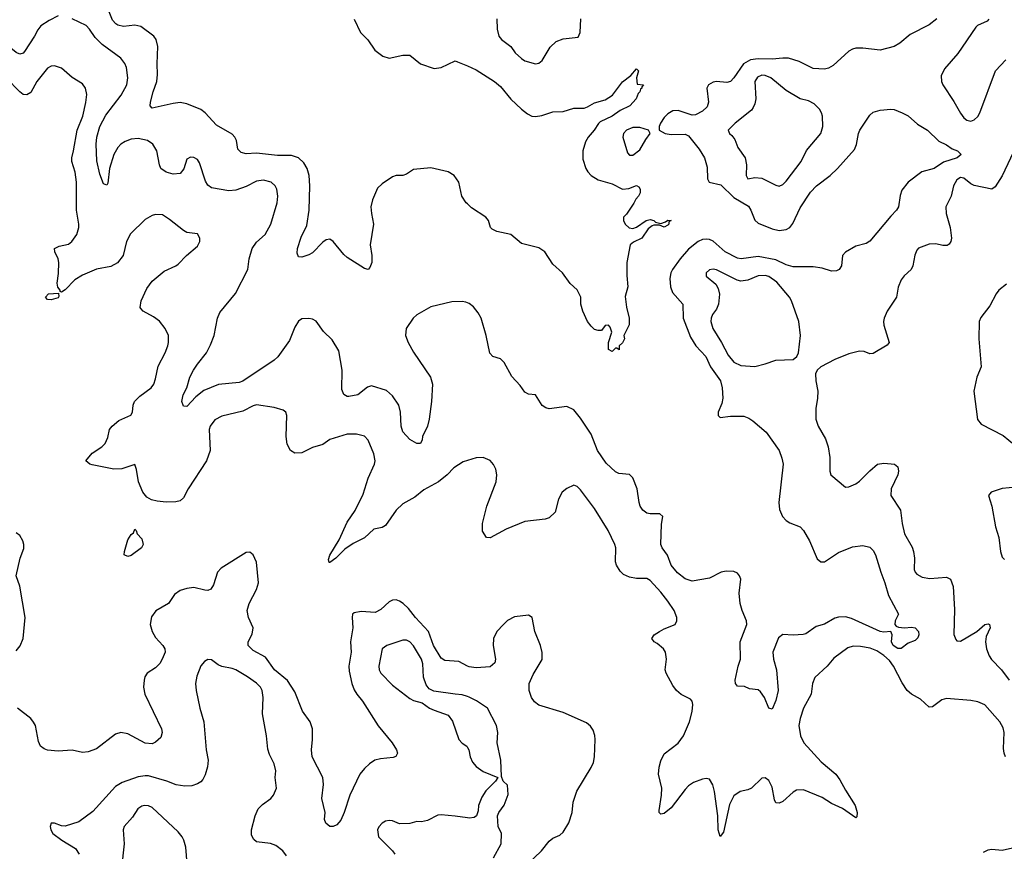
# Model space of a CAD drawing. Header units: inches. Extents: x 2001573 to 2220545, y 644482 to 846830.
# Tile 680 of 755: x 2147430 to 2153082, y 791627 to 796404. Entities that reach past the tile are written whole.
import ezdxf

# ---------------------------------------------------------------- set-up
doc = ezdxf.new("R2010")
doc.units = ezdxf.units.IN
doc.header["$MEASUREMENT"] = 0
doc.layers.add('C1749', color=7, linetype='Continuous')
doc.layers.add('C1759', color=7, linetype='Continuous')

msp = doc.modelspace()

# ---------------------------------------------------------------- linework, layer by layer
at = {"layer": 'C1749', "color": 5}
for points, elevation in [([(2150000, 795346.4), (2149992.9, 795352.9), (2149967.4, 795390), (2149950, 795471.6), (2149923.1, 795510), (2149890, 795530.5), (2149790, 795552.4), (2149690, 795543.5), (2149650, 795517), (2149630, 795509.4), (2149590, 795509.4), (2149570, 795500.9), (2149510, 795460.9), (2149484.2, 795435.8), (2149455.3, 795370), (2149445.7, 795330), (2149448.5, 795291.5), (2149461.1, 795230), (2149442, 795110), (2149450.4, 795049.6), (2149450.5, 795009.5), (2149439.8, 794980.2), (2149430, 794968.7), (2149410, 794975.3), (2149310, 795038), (2149290, 795056), (2149230, 795129.3), (2149210, 795143.7), (2149190, 795139.5), (2149170, 795125.6), (2149110, 795064.5), (2149090, 795052.7), (2149050, 795039.3), (2149030, 795042.7), (2149023, 795063), (2149025.4, 795090), (2149045.8, 795154.2), (2149078, 795222), (2149091.8, 795310), (2149095.2, 795450), (2149090.6, 795510), (2149080.2, 795550), (2149061.8, 795581.8), (2149030, 795609.8), (2148990, 795623.2), (2148910, 795624.3), (2148790, 795638.3), (2148730, 795634.4), (2148700.8, 795640.8), (2148681.1, 795661.1), (2148674.5, 795710), (2148665.3, 795730), (2148650, 795746), (2148559, 795799), (2148494.7, 795870), (2148470, 795888.2), (2148390, 795921.6), (2148350, 795928.2), (2148310, 795923.5), (2148190, 795896), (2148179.5, 795910), (2148181.3, 795930), (2148195.6, 795990), (2148216.8, 796050), (2148221.6, 796090), (2148218, 796150), (2148222.2, 796250), (2148213.3, 796290), (2148199.2, 796310), (2148126, 796366), (2148090, 796372.2), (2148025.5, 796365.5), (2147993.1, 796373.1), (2147980.7, 796380.7), (2147962.1, 796402.1), (2147943.2, 796450)], 240), ([(2147650, 796425.7), (2147599.6, 796400.4), (2147551.1, 796368.9), (2147533.2, 796346.8), (2147514.7, 796310), (2147457.8, 796222.2), (2147450, 796211.9), (2147430, 796205.8), (2147410, 796215.4), (2147350, 796263.8), (2147330, 796273.8), (2147270, 796274.6), (2147250, 796279.8), (2147199.1, 796310), (2147110, 796380.4), (2147090, 796389.8), (2147010, 796411)], 260), ([(2150000, 794777.8), (2149990, 794782.4), (2149970, 794786), (2149910, 794782.9), (2149790, 794755.1), (2149710, 794709.6), (2149688.8, 794690), (2149648.9, 794630), (2149645.3, 794590), (2149660.3, 794550), (2149690, 794494.9), (2149788.7, 794350), (2149799.6, 794310), (2149794, 794210), (2149779.7, 794110), (2149771, 794069), (2149741.6, 794010), (2149739.3, 793990), (2149730, 793969.4), (2149710, 793969.2), (2149670, 793993.2), (2149630, 794037.2), (2149618.7, 794070), (2149615.8, 794150), (2149606.2, 794190), (2149570, 794243.5), (2149534.6, 794274.6), (2149450, 794301.5), (2149426.4, 794293.6), (2149370, 794248.4), (2149320.1, 794240.1), (2149310, 794240.5), (2149291.2, 794251.2), (2149279.3, 794279.3), (2149281.5, 794390), (2149261.3, 794501.3), (2149224.2, 794564.2), (2149173, 794613), (2149131.9, 794671.9), (2149110, 794683.6), (2149090, 794687.8), (2149050, 794686.3), (2149030, 794672.4), (2149010, 794638.7), (2148978.2, 794561.8), (2148911.9, 794468.1), (2148891, 794449), (2148710, 794327.3), (2148690, 794320.2), (2148571.3, 794308.7), (2148485.9, 794274.1), (2148441.4, 794238.6), (2148390, 794182.9), (2148370, 794184), (2148359.7, 794210), (2148367.7, 794250), (2148388.4, 794290), (2148407.1, 794350), (2148427.1, 794390), (2148450, 794426), (2148501.6, 794490), (2148524.2, 794535.8), (2148546.9, 794590), (2148565.6, 794690), (2148578.6, 794721.4), (2148669.1, 794830.9), (2148740.3, 794970), (2148746.9, 795030), (2148763.5, 795090), (2148790, 795127), (2148838.9, 795170), (2148870.9, 795230), (2148907.7, 795352.3), (2148910.9, 795390), (2148906, 795430), (2148895.4, 795450), (2148873.3, 795470), (2148830, 795481.8), (2148790, 795475.8), (2148730, 795445.6), (2148670, 795424.5), (2148630, 795422), (2148530, 795438.7), (2148510, 795454.3), (2148496.2, 795476.2), (2148462.4, 795582.4), (2148450, 795600.7), (2148430, 795613), (2148410, 795615.1), (2148390, 795602.7), (2148372.4, 795547.6), (2148350, 795520.7), (2148310, 795517.4), (2148270, 795527.6), (2148240.4, 795550), (2148232.2, 795570), (2148216.8, 795650), (2148194, 795690), (2148162.7, 795710), (2148110, 795722), (2148070, 795717.1), (2148035.2, 795704.8), (2148010, 795689.8), (2147992.4, 795670), (2147969.2, 795630), (2147945, 795550), (2147935.4, 795464.6), (2147930, 795453.2), (2147910, 795460.9), (2147890, 795517.2), (2147872.9, 795593), (2147868.2, 795688.2), (2147871.7, 795730), (2147889.9, 795790.1), (2147924.6, 795855.4), (2148012.4, 795970), (2148044.8, 796030), (2148050.7, 796070), (2148042.7, 796130), (2148033.3, 796153.3), (2148010, 796182.4), (2147902.2, 796262.2), (2147862.5, 796302.5), (2147831.3, 796350), (2147811.6, 796370), (2147730, 796409.7)], 260), ([(2149350, 796407.3), (2149385.5, 796330), (2149428.9, 796288.9), (2149468.7, 796228.7), (2149514.4, 796194.4), (2149550, 796183.7), (2149630, 796201.3), (2149670, 796200.5), (2149730.7, 796150), (2149810, 796124.6), (2149850, 796128.7), (2149930, 796167.7), (2149943, 796163), (2150000, 796138.2)], 240), ([(2150000, 793871.2), (2149976.1, 793863.9), (2149922.8, 793830), (2149884, 793790), (2149834, 793750), (2149750, 793703.5), (2149698.7, 793661.3), (2149630, 793622.6), (2149590, 793586), (2149530, 793498.7), (2149510, 793487.9), (2149462.4, 793477.6), (2149410, 793428.5), (2149344.5, 793395.6), (2149296.9, 793363.1), (2149243.7, 793310), (2149210, 793285.1), (2149205.8, 793285.8), (2149203.3, 793303.3), (2149210, 793327.3), (2149264.2, 793415.8), (2149310, 793517.6), (2149356.1, 793583.9), (2149401.4, 793678.6), (2149429.8, 793770), (2149465.6, 793850), (2149469.8, 793870), (2149463.5, 793910), (2149430, 793989.5), (2149410, 794011.5), (2149363.1, 794023.1), (2149310, 794022.4), (2149210, 793992.7), (2149170, 793964.8), (2149110, 793946), (2149050, 793916.9), (2149010, 793914.5), (2148983.7, 793930), (2148964.9, 793964.9), (2148959.1, 794010), (2148963, 794130), (2148958, 794150), (2148942, 794162), (2148890, 794176.8), (2148790, 794191.1), (2148770, 794186.6), (2148710, 794154.5), (2148590, 794126.3), (2148550, 794105.1), (2148523.1, 794070), (2148517.6, 794050), (2148522.3, 793930), (2148501.5, 793870), (2148396.5, 793710), (2148370, 793658), (2148350, 793639.5), (2148326.1, 793633.9), (2148270, 793632.2), (2148218.8, 793638.8), (2148186.5, 793646.5), (2148160.5, 793660.5), (2148137.3, 793690), (2148111.6, 793750), (2148101, 793821), (2148090, 793849), (2148016.3, 793823.7), (2147970, 793821.2), (2147846.3, 793846.3), (2147831.4, 793851.4), (2147809, 793870), (2147845.1, 793914.9), (2147900.7, 793950), (2147920.5, 793970), (2147936.2, 794003.8), (2147944.7, 794050), (2147959.6, 794070), (2147999.1, 794100.9), (2148066.9, 794133.1), (2148077.2, 794150), (2148080.4, 794190), (2148088.2, 794211.8), (2148118.7, 794241.3), (2148183.6, 794290), (2148198.9, 794310), (2148210, 794341), (2148225.4, 794414.6), (2148265, 794490), (2148280.8, 794530), (2148284.8, 794550), (2148283.8, 794590), (2148265.3, 794630), (2148231.4, 794671.4), (2148197.9, 794697.9), (2148138.7, 794730), (2148124.8, 794744.8), (2148121.3, 794750), (2148127.2, 794790), (2148159.2, 794860.8), (2148190, 794902.6), (2148259.6, 794960.4), (2148325.2, 794990), (2148339.5, 795000.5), (2148386.6, 795050), (2148450, 795104), (2148462.9, 795130), (2148464.5, 795150), (2148450, 795174), (2148390, 795181.1), (2148370, 795192.6), (2148290, 795256.8), (2148250, 795282.3), (2148210, 795285.7), (2148190, 795279.1), (2148150, 795256.4), (2148066.2, 795173.8), (2148042.5, 795130), (2148023.6, 795050), (2147992, 795008), (2147953, 794987), (2147870, 794970.8), (2147790, 794936.1), (2147746, 794910), (2147690, 794851.8), (2147670, 794839), (2147662, 794842), (2147661.2, 794850), (2147648.2, 794868.2), (2147645.1, 794890), (2147653, 794947), (2147654.8, 795010), (2147650.6, 795030.6), (2147631.3, 795070), (2147629.6, 795090), (2147656.3, 795103.7), (2147710, 795115.3), (2147729.8, 795130.2), (2147756.8, 795170), (2147768.7, 795210), (2147769.8, 795230), (2147756.3, 795310), (2147755.6, 795470), (2147748, 795528), (2147729, 795590), (2147728.2, 795610), (2147739.4, 795650), (2147760.2, 795770), (2147791.8, 795850), (2147808.5, 795928.5), (2147814.6, 795974.6), (2147807.8, 796010), (2147790, 796035.1), (2147730, 796072.8), (2147670, 796124.8), (2147630, 796139.1), (2147610, 796136.4), (2147590, 796126), (2147528, 796050), (2147493.4, 795986.6), (2147470, 795972.8), (2147450, 795974.3), (2147430, 795989.7), (2147352.8, 796070)], 280), ([(2147410, 792777.6), (2147432.8, 792807.2), (2147449.7, 792850), (2147461.6, 792970), (2147429.7, 793150), (2147409.7, 793210), (2147432.4, 793310), (2147453, 793367), (2147452.6, 793390), (2147448.3, 793410), (2147430, 793440.7), (2147410, 793456.9)], 320), ([(2150000, 792691), (2149950, 792716.8), (2149870, 792722.9), (2149850, 792737.1), (2149806.2, 792810), (2149777.3, 792890), (2149702.2, 792970), (2149661.6, 793021.6), (2149631.8, 793050), (2149610, 793063), (2149590, 793071.3), (2149570, 793069.6), (2149550, 793059.6), (2149503.5, 793016.5), (2149470, 792999.1), (2149390, 793003.6), (2149350, 792997.2), (2149341, 792990), (2149338, 792970), (2149342.3, 792910), (2149329.2, 792830), (2149332.7, 792770), (2149319.6, 792690), (2149321.2, 792661.2), (2149336, 792590), (2149350, 792554.3), (2149365.5, 792530), (2149397.8, 792490), (2149487.7, 792347.7), (2149568.9, 792250), (2149592, 792210), (2149598.4, 792190), (2149588.6, 792171.4), (2149574.3, 792165.7), (2149501, 792159), (2149467.7, 792150), (2149437.1, 792130), (2149410, 792102.9), (2149383.1, 792070), (2149325.5, 791950), (2149292.4, 791850), (2149273.3, 791806.7), (2149250, 791778.7), (2149230, 791769.7), (2149210.3, 791769.7), (2149188, 791788), (2149180.3, 791810), (2149182.9, 791850), (2149163.5, 791930), (2149174.5, 792010), (2149169.8, 792050), (2149108.3, 792170), (2149104.7, 792210), (2149111.4, 792270), (2149110.7, 792330), (2149096.4, 792370), (2149052.4, 792432.4), (2149010, 792543.6), (2148967.8, 792607.8), (2148893.3, 792670), (2148841.5, 792741.5), (2148770, 792780.3), (2148741.5, 792810), (2148742, 792830), (2148764.8, 792875.2), (2148770.6, 792910), (2148743.9, 792970), (2148735.2, 793010), (2148746.8, 793050), (2148789.8, 793130), (2148801.1, 793170), (2148788.3, 793288.3), (2148770, 793329.2), (2148750, 793345.2), (2148730, 793343.7), (2148586.2, 793253.8), (2148565.5, 793230), (2148542.4, 793157.6), (2148526.5, 793133.5), (2148510, 793126), (2148492.8, 793127.3), (2148430, 793141.5), (2148390, 793136.4), (2148350, 793124.2), (2148317.8, 793102.2), (2148283.7, 793050), (2148211.5, 793008.5), (2148186.5, 792973.5), (2148178.3, 792930), (2148189.5, 792890), (2148210, 792855.6), (2148251.1, 792810), (2148262.6, 792790), (2148264.5, 792770), (2148248.3, 792730), (2148233.4, 792706.6), (2148210, 792681.5), (2148162, 792650), (2148148.9, 792630), (2148143.6, 792610), (2148140.7, 792570), (2148148.4, 792530), (2148243.5, 792330), (2148248, 792310), (2148239.7, 792280.3), (2148210, 792253), (2148190, 792245.1), (2148150, 792248.7), (2148050, 792301.1), (2148010, 792309.7), (2147979.6, 792300.4), (2147870, 792215.6), (2147822.2, 792197.8), (2147790, 792195.1), (2147730, 792208), (2147650, 792202), (2147590, 792208.4), (2147570, 792215.1), (2147549.6, 792230), (2147538.2, 792258.2), (2147519.6, 792350), (2147509.7, 792369.7), (2147492.7, 792390), (2147418, 792450)], 320), ([(2150000, 792516.3), (2149970, 792526.6), (2149928.7, 792528.7), (2149807.4, 792547.4), (2149779.5, 792559.5), (2149763.7, 792583.7), (2149748, 792628), (2149743.9, 792703.9), (2149736.8, 792730), (2149690, 792808.2), (2149670, 792829.7), (2149650, 792839.2), (2149630, 792840.4), (2149537.3, 792810), (2149510.3, 792790), (2149491.8, 792690), (2149493.4, 792670), (2149502.6, 792650), (2149570, 792581.7), (2149670, 792504.4), (2149690, 792492.7), (2149739.9, 792479.9), (2149782.8, 792450), (2149810, 792437), (2149888.8, 792408.8), (2149914.1, 792374.1), (2149950.4, 792270), (2149968.9, 792248.9), (2149996.3, 792230), (2150000, 792223.7)], 340), ([(2148961.8, 791601.8), (2148939.7, 791630), (2148899.8, 791659.8), (2148870, 791670.9), (2148790, 791680.9), (2148773.8, 791693.8), (2148759.5, 791719.5), (2148760.7, 791750), (2148782, 791830), (2148799.2, 791870), (2148824.1, 791895.9), (2148871.3, 791930), (2148886.3, 791950), (2148904.2, 791990), (2148896.9, 792050), (2148899.6, 792090), (2148891.5, 792130), (2148863.1, 792183.1), (2148853.4, 792213.4), (2148846, 792290), (2148822.8, 792417.2), (2148827.6, 792510), (2148822.4, 792550), (2148812.9, 792570), (2148790, 792593.5), (2148738, 792630), (2148670, 792668.9), (2148650, 792677.8), (2148590, 792688.4), (2148570, 792697.4), (2148530, 792726), (2148510, 792729.6), (2148490, 792717.6), (2148470, 792691.8), (2148446.5, 792633.5), (2148439.7, 792590), (2148442, 792550), (2148463.1, 792450), (2148486.3, 792370), (2148499.3, 792210), (2148512.1, 792150), (2148508.5, 792111.5), (2148494.4, 792065.6), (2148481.4, 792038.6), (2148470, 792026.3), (2148450, 792014), (2148417.3, 792002.7), (2148378.2, 792001.8), (2148328.4, 792008.4), (2148273.6, 792030), (2148170, 792059.7), (2148150, 792061.3), (2148110, 792055.1), (2148018.3, 792021.7), (2147980.1, 791999.9), (2147850, 791855.6), (2147770, 791796.2), (2147690, 791772), (2147670, 791772.3), (2147630, 791789), (2147610, 791788), (2147604, 791770), (2147608, 791750), (2147620.7, 791730), (2147670.8, 791690), (2147750, 791643.1), (2147771.1, 791610)], 340), ([(2148392.4, 791530), (2148382.5, 791650), (2148372.8, 791690), (2148362.7, 791710), (2148338.8, 791738.8), (2148190, 791878.3), (2148170, 791888.4), (2148144.7, 791890), (2148130, 791886.3), (2148108.3, 791871.7), (2148077.3, 791822.7), (2148030.3, 791770), (2148023.6, 791750), (2148029, 791670), (2148014.4, 791530)], 360), ([(2150000, 791818.7), (2149930, 791829.5), (2149850, 791835.6), (2149830, 791833.6), (2149770, 791804.7), (2149735.5, 791795.5), (2149710, 791798), (2149670, 791787.6), (2149610, 791784.7), (2149570, 791801.3), (2149550, 791804.2), (2149530, 791800.7), (2149510, 791789.4), (2149491.7, 791768.3), (2149484.6, 791750), (2149490, 791711), (2149570.7, 791630), (2149584, 791610)], 340)]:
    msp.add_lwpolyline(points, dxfattribs=dict(at, elevation=elevation))
at = {"layer": 'C1749', "color": 5, "elevation": 280}
for points in [[(2147610, 794795.1), (2147590, 794797.2), (2147577.2, 794810), (2147595.3, 794830), (2147652.7, 794832.7), (2147654, 794814), (2147650, 794806.6)], [(2148050, 793320.5), (2148030, 793329.2), (2148032, 793350), (2148050, 793415.5), (2148070, 793447.7), (2148082.7, 793457.3), (2148090, 793478), (2148098, 793470), (2148104.7, 793450), (2148130, 793422), (2148138, 793390), (2148128, 793370), (2148070, 793326.4)]]:
    msp.add_lwpolyline(points, close=True, dxfattribs=at)
at = {"layer": 'C1759', "color": 5}
for points, elevation in [([(2152694.3, 796410), (2152650, 796375.3), (2152540.9, 796319.1), (2152481.7, 796270), (2152450, 796250.7), (2152370, 796229.8), (2152270, 796241.3), (2152230, 796240.2), (2152210, 796235), (2152190, 796223.1), (2152099.3, 796140.7), (2152073.6, 796126.4), (2152050, 796119.8), (2151984.4, 796124.4), (2151904.8, 796164.8), (2151842.4, 796182.4), (2151810, 796184.1), (2151750, 796177.3), (2151670, 796180.3), (2151625.8, 796174.2), (2151585, 796150), (2151530, 796069.7), (2151510, 796049.8), (2151490, 796043.8), (2151430, 796049.8), (2151410, 796045.8), (2151384.8, 796030), (2151375, 796010), (2151384.9, 795930), (2151375.8, 795904.2), (2151350, 795878.9), (2151310, 795857.3), (2151290, 795855.6), (2151210, 795883.5), (2151179.1, 795880.9), (2151150, 795862.6), (2151130, 795843), (2151108.7, 795810), (2151101.6, 795790), (2151101, 795770), (2151136, 795750), (2151170, 795743.9), (2151250, 795745.7), (2151270, 795737.6), (2151330, 795661.3), (2151361.5, 795610), (2151376.5, 795556.5), (2151377.3, 795490), (2151387, 795470), (2151454.6, 795454.6), (2151530, 795383.4), (2151612.7, 795332.7), (2151627.8, 795310), (2151650, 795252.7), (2151670, 795234.8), (2151750, 795202.5), (2151790, 795193), (2151830, 795199.5), (2151850.6, 795210), (2151867.5, 795232.5), (2151910, 795322.9), (2151970, 795413.4), (2152003.5, 795450), (2152081.6, 795510), (2152125.1, 795550), (2152221.3, 795658.7), (2152233.5, 795686.5), (2152245.1, 795750), (2152253.6, 795770), (2152310, 795854.8), (2152330, 795873.4), (2152370, 795884.9), (2152430, 795890.4), (2152450, 795887.7), (2152496, 795870), (2152530, 795852.7), (2152584.7, 795804.7), (2152642, 795770), (2152706.8, 795706.8), (2152750, 795685.2), (2152782.4, 795662.4), (2152812.7, 795650), (2152835.3, 795630), (2152812, 795610), (2152733.8, 795586.2), (2152679.1, 795550), (2152609.2, 795530.8), (2152530.3, 795470), (2152494.8, 795425.2), (2152484.8, 795395.2), (2152474, 795330), (2152463.1, 795310), (2152430, 795276.3), (2152310, 795132.8), (2152290, 795118.3), (2152230, 795103), (2152170.4, 795069.6), (2152154, 795050), (2152147.3, 794990), (2152134.8, 794970), (2152118.8, 794961.2), (2152090, 794959.6), (2152036.8, 794976.8), (2151985, 794985), (2151870, 794984.7), (2151830, 794996.3), (2151770, 795025.1), (2151670, 795043.6), (2151571.1, 795031.1), (2151550, 795034.1), (2151479.8, 795070), (2151410, 795132.4), (2151390, 795141.5), (2151370, 795144), (2151350, 795141.1), (2151323.7, 795130), (2151270, 795086.4), (2151221.1, 795030), (2151178, 794970), (2151168.4, 794950), (2151161.6, 794918.4), (2151165.7, 794870), (2151177.3, 794837.3), (2151236.5, 794770), (2151239.3, 794690), (2151281.2, 794581.2), (2151312.2, 794530), (2151368.6, 794468.6), (2151395.3, 794410), (2151453.4, 794330), (2151462.6, 794290), (2151465.8, 794230), (2151460.8, 794199.2), (2151439.1, 794150), (2151438.8, 794130), (2151450, 794118.8), (2151510, 794126.7), (2151586.2, 794126.2), (2151615.1, 794115.1), (2151639.4, 794099.4), (2151714.2, 794034.2), (2151790.3, 793930), (2151805.9, 793885.9), (2151812.8, 793850), (2151787.3, 793630), (2151791.3, 793590), (2151808, 793550), (2151830, 793526.5), (2151850, 793514), (2151910, 793490.3), (2151930, 793470.4), (2151963.7, 793410), (2152007.7, 793307.7), (2152029, 793289), (2152050, 793290.3), (2152130, 793344.2), (2152210, 793376), (2152270, 793383.7), (2152310, 793374.9), (2152330, 793354.9), (2152343.2, 793330), (2152373.4, 793230), (2152396.9, 793170), (2152416.4, 793096.4), (2152474.8, 792990), (2152455.3, 792950), (2152454, 792930), (2152460.5, 792920.5), (2152474, 792914), (2152510, 792910.9), (2152550, 792915), (2152570.2, 792910.2), (2152588.9, 792890), (2152591.6, 792870), (2152586, 792854), (2152570, 792838.7), (2152530, 792822), (2152490, 792791.3), (2152470, 792791.6), (2152444.1, 792810), (2152434.3, 792830), (2152437.7, 792870), (2152430, 792889.6), (2152390, 792885.4), (2152370, 792889.7), (2152204.5, 792964.5), (2152170, 792973.3), (2152130, 792972.8), (2152110, 792967), (2152050, 792930.9), (2152001.2, 792918.8), (2151943.3, 792876.7), (2151928.2, 792871.8), (2151870, 792867.7), (2151810, 792872.1), (2151786.5, 792853.5), (2151753.6, 792770), (2151758, 792730), (2151775, 792670), (2151783.6, 792550), (2151770, 792494), (2151750, 792444), (2151730, 792448.7), (2151705.1, 792510), (2151683, 792543), (2151670, 792554.5), (2151619.5, 792559.5), (2151590, 792574), (2151550, 792575.3), (2151539, 792590), (2151538, 792610), (2151554.3, 792690), (2151568.6, 792730), (2151566.3, 792830), (2151604.1, 792930), (2151601.9, 792950), (2151576.5, 793010), (2151566.1, 793050), (2151560.8, 793110), (2151569.1, 793190), (2151562.1, 793210), (2151550, 793225), (2151530, 793235.1), (2151484.5, 793235.5), (2151456.4, 793230), (2151390, 793196.8), (2151290, 793179.7), (2151250, 793193.1), (2151205.8, 793225.8), (2151169.8, 793270), (2151148.3, 793328.3), (2151118, 793370), (2151111.2, 793390), (2151113.4, 793506.6), (2151122.7, 793550), (2151105.1, 793565.1), (2151050, 793564.8), (2151030, 793569.8), (2151006.7, 793586.7), (2150991.8, 793610), (2150985.5, 793630), (2150975.3, 793710), (2150950, 793773.3), (2150930, 793790.6), (2150870, 793798), (2150850, 793806.4), (2150797.3, 793857.3), (2150746, 793930), (2150710, 794022.9), (2150650, 794115.1), (2150610, 794162.7), (2150570, 794181.2), (2150470, 794169.2), (2150450, 794174), (2150430, 794188.7), (2150390, 794248.7), (2150350, 794253.2), (2150330, 794263.7), (2150302.7, 794302.7), (2150254.3, 794354.3), (2150210, 794435.3), (2150190, 794455.3), (2150146, 794470), (2150128.4, 794488.4), (2150107.6, 794590), (2150078, 794690), (2150060.8, 794720.8), (2150034, 794754), (2150010, 794773.3), (2150000, 794777.8)], 260), ([(2150168.9, 796410), (2150171.6, 796350), (2150179.5, 796310), (2150194.9, 796290), (2150248.7, 796250), (2150273.9, 796213.9), (2150310, 796181.3), (2150330, 796168.8), (2150390, 796150.4), (2150410, 796154.9), (2150429.4, 796170), (2150474.5, 796245.5), (2150510, 796278.4), (2150550, 796294), (2150635.9, 796304.1), (2150646.6, 796330), (2150651.1, 796408.9)], 260), ([(2152992.9, 796407.1), (2152983.4, 796396.6), (2152928.9, 796371.1), (2152919, 796361), (2152814.6, 796210), (2152739, 796121), (2152719, 796081), (2152720.9, 796050), (2152728.9, 796030), (2152793.3, 795933.3), (2152830, 795866.5), (2152850, 795840.7), (2152867.2, 795827.2), (2152890, 795821.6), (2152910, 795829.3), (2152930, 795848.4), (2152942, 795870), (2153032.3, 796110), (2153090, 796173.7)], 280), ([(2150000, 796138.2), (2150050, 796116.5), (2150154.9, 796050), (2150190, 796019.6), (2150250, 795948.4), (2150311, 795891), (2150344.1, 795864.1), (2150370.1, 795850.1), (2150390, 795847.7), (2150426.7, 795853.3), (2150490, 795874), (2150550, 795877.6), (2150610, 795895.5), (2150670, 795896.3), (2150690, 795902.8), (2150730, 795926.8), (2150790, 795944.4), (2150833.2, 795970), (2150890, 796047.3), (2150937.2, 796082.8), (2150970, 796122), (2150982, 796110), (2150971.3, 796070), (2150974, 796034), (2151011.3, 796030), (2151001, 796019), (2151001, 796010), (2150994.4, 796005.6), (2150990.3, 795990), (2150979.9, 795980.1), (2150968.5, 795950), (2150932, 795910), (2150877.4, 795882.6), (2150830, 795849.3), (2150762.4, 795817.6), (2150752, 795808), (2150727.6, 795770), (2150692.4, 795730), (2150677.3, 795702.7), (2150661.8, 795650), (2150663, 795603), (2150680.3, 795550), (2150691.6, 795530), (2150710.3, 795510), (2150750, 795484.6), (2150830, 795461.1), (2150890, 795430.6), (2150926, 795434), (2150970.8, 795450.8), (2150983.6, 795443.6), (2150991.3, 795431.3), (2150991.3, 795410), (2150982, 795390), (2150966.4, 795373.6), (2150956, 795350), (2150912.5, 795287.5), (2150896, 795270), (2150896, 795250), (2150906, 795230), (2150927.7, 795207.7), (2150950, 795205.5), (2150970, 795212.4), (2151025.2, 795250), (2151050, 795255.8), (2151071, 795250), (2151080.5, 795240.5), (2151110, 795233), (2151137.6, 795242.4), (2151150, 795253), (2151170.5, 795250), (2151156.9, 795243.1), (2151156.4, 795230), (2151150, 795222.9), (2151130, 795213.2), (2151103.1, 795223.1), (2151070, 795224.5), (2151060.7, 795219.3), (2151037.4, 795202.6), (2151001.6, 795150), (2150953.7, 795126.3), (2150934, 795110), (2150915.8, 795010), (2150914.4, 794934.4), (2150920.5, 794870), (2150906, 794814), (2150912.8, 794752.8), (2150928, 794690), (2150927.9, 794652.1), (2150898, 794590), (2150901, 794570), (2150890, 794548), (2150872, 794530), (2150872, 794508), (2150858, 794518), (2150850, 794518), (2150830, 794498), (2150809.2, 794510), (2150809.3, 794550.7), (2150828.7, 794610), (2150818.6, 794638.6), (2150810, 794648.7), (2150790, 794648), (2150770, 794618), (2150750, 794618), (2150730, 794625.2), (2150710, 794644.5), (2150689.7, 794670), (2150663.5, 794730), (2150651.6, 794770), (2150651.5, 794810), (2150630, 794853.2), (2150589.5, 794889.5), (2150545.2, 794950), (2150490, 794999.3), (2150443.7, 795070), (2150410, 795093.3), (2150310, 795118.3), (2150250, 795170.9), (2150168.2, 795188.2), (2150141.7, 795201.7), (2150132.7, 795210), (2150120.9, 795250), (2150106, 795270), (2150024.1, 795324.1), (2150000, 795346.4)], 240), ([(2153165.9, 795710), (2153070, 795506.4), (2153030, 795443.9), (2153010, 795430.9), (2152910, 795450.8), (2152890, 795460.4), (2152850, 795494), (2152830, 795498), (2152810, 795483.5), (2152791.3, 795450), (2152776.9, 795390), (2152746.7, 795330), (2152748.5, 795290), (2152771.4, 795210), (2152778.4, 795150), (2152775.5, 795130), (2152766.2, 795113.8), (2152753.3, 795106.7), (2152730, 795106.6), (2152690, 795116.4), (2152650, 795114.5), (2152590, 795091.5), (2152580.3, 795079.7), (2152568.7, 795051.3), (2152557.1, 794990), (2152548.2, 794970), (2152506.8, 794933.2), (2152490.2, 794909.8), (2152473, 794867), (2152462.8, 794810), (2152408.8, 794730), (2152393, 794690), (2152388.4, 794670), (2152390.4, 794650), (2152420.7, 794550), (2152410, 794534), (2152330, 794487), (2152310, 794485.1), (2152277.6, 794497.6), (2152250, 794499.2), (2152190, 794485.4), (2152108.3, 794451.7), (2152029.3, 794410.7), (2152008.3, 794391.7), (2151998, 794370), (2152000.3, 794330), (2152011.7, 794270), (2152010.3, 794230), (2152000.3, 794170), (2151999.6, 794110), (2152013.1, 794070), (2152055.8, 793995.8), (2152071.6, 793950), (2152080.9, 793890), (2152081.3, 793810), (2152085.5, 793790), (2152170, 793719.1), (2152190, 793720.4), (2152230, 793738.2), (2152250, 793752.3), (2152310, 793812.6), (2152355.1, 793850), (2152390, 793857.3), (2152433.1, 793853.1), (2152451, 793850), (2152470, 793834.8), (2152475.3, 793810), (2152470.3, 793790), (2152432.4, 793710), (2152431.4, 793671.4), (2152486.8, 793586.8), (2152495.9, 793510), (2152510, 793450.6), (2152553.2, 793373.2), (2152560.7, 793350), (2152566, 793310), (2152565.1, 793245.1), (2152570.3, 793230.3), (2152579.9, 793219.9), (2152610, 793201.1), (2152654.6, 793194.6), (2152750, 793201.5), (2152773.6, 793190), (2152788, 793148), (2152796.9, 793016.9), (2152793, 792873), (2152803, 792843), (2152810, 792836), (2152830, 792833.6), (2152923.9, 792890), (2152970, 792930.2), (2152990, 792933.4), (2152996.3, 792930), (2153000.3, 792910), (2152978.5, 792861.5), (2152974.1, 792830), (2152979.6, 792790), (2152995.2, 792750), (2153009.1, 792729.1), (2153065.5, 792670), (2153109.7, 792609.7)], 280), ([(2153095.4, 794884.6), (2153051.3, 794850), (2153034.5, 794830), (2152998.7, 794761.3), (2152946.6, 794693.4), (2152937.8, 794670), (2152935.2, 794570), (2152949.4, 794410), (2152924.4, 794350), (2152906.8, 794270), (2152928.4, 794108.4), (2152950, 794080.2), (2153075.8, 794015.8), (2153141.3, 793961.3)], 320), ([(2153089.9, 792170), (2153080.4, 792190), (2153076.6, 792216.6), (2153080.9, 792310), (2153076.4, 792336.4), (2153056.9, 792370), (2152970, 792468.7), (2152930, 792485.6), (2152890, 792493.2), (2152750, 792504.8), (2152723, 792497), (2152670, 792457.7), (2152650, 792455.3), (2152601.4, 792501.4), (2152549.4, 792529.4), (2152525.3, 792550), (2152495.4, 792595.4), (2152446.5, 792690), (2152422.1, 792722.1), (2152391.4, 792751.5), (2152350, 792778.6), (2152313, 792793), (2152257, 792803), (2152215.2, 792804.8), (2152184.7, 792795.3), (2152103.8, 792736.2), (2152065.3, 792690), (2151994.4, 792625.6), (2151980.3, 792590), (2151972.6, 792530), (2151929.2, 792450), (2151909.3, 792390), (2151903.5, 792350), (2151912.7, 792290), (2151931, 792250), (2152030, 792141.6), (2152115.9, 792070), (2152138.4, 792038.4), (2152170, 791978), (2152226.3, 791890), (2152238, 791850), (2152235.5, 791824.5), (2152230, 791819), (2152152.4, 791872.4), (2152090, 791900.9), (2152036.2, 791936.2), (2151930, 791979.6), (2151890, 791978.4), (2151870, 791967.5), (2151810, 791912.5), (2151790, 791903), (2151770, 791905), (2151762, 791922), (2151750, 791995.1), (2151730, 792034), (2151710, 792048.4), (2151690, 792046.6), (2151630, 791989.7), (2151610, 791980.4), (2151564.9, 791970), (2151530, 791946), (2151504.8, 791895.2), (2151470, 791736), (2151450, 791712), (2151438.7, 791750), (2151437.5, 791830), (2151418.3, 791970), (2151408.5, 792008.5), (2151390, 792040.5), (2151370, 792045.4), (2151350, 792041.5), (2151298.7, 792021.3), (2151270, 792002.4), (2151250, 791982.7), (2151170, 791876.8), (2151130, 791844.8), (2151110, 791839.5), (2151101.6, 791850), (2151101.7, 791861.7), (2151115, 791950), (2151116.1, 791990), (2151097.2, 792070), (2151100.7, 792110), (2151110, 792147.3), (2151130, 792186.7), (2151210, 792249), (2151240.3, 792290), (2151275, 792370), (2151289.7, 792429.7), (2151294.3, 792470), (2151289.5, 792490), (2151281, 792501), (2151227.2, 792527.3), (2151200.7, 792550), (2151179, 792579), (2151140.5, 792650), (2151135.8, 792670), (2151143.5, 792730), (2151137.2, 792770), (2151125.1, 792790), (2151090, 792821.3), (2151072.7, 792830), (2151059.3, 792850), (2151072, 792870), (2151103.6, 792890), (2151130, 792905.2), (2151192, 792930), (2151202.4, 792950), (2151202.6, 792970), (2151187.4, 793010), (2151150, 793063.5), (2151110, 793116.3), (2151050, 793182.7), (2151030, 793193.3), (2150970, 793193.7), (2150930, 793201), (2150896.8, 793216.8), (2150876.8, 793236.8), (2150856, 793270), (2150849.7, 793290), (2150851.1, 793370), (2150846.3, 793390), (2150808.2, 793470), (2150730, 793596.2), (2150650, 793703.7), (2150630, 793722), (2150610, 793729.5), (2150570, 793711.8), (2150544.4, 793690), (2150522.6, 793650), (2150504.4, 793575.6), (2150470, 793542.9), (2150445.7, 793534.3), (2150330, 793521.5), (2150222.3, 793477.7), (2150130, 793427), (2150110, 793429.2), (2150086.9, 793466.9), (2150086.6, 793510), (2150111.2, 793610), (2150165.1, 793750), (2150168.2, 793790), (2150162.3, 793822.3), (2150150, 793849.2), (2150130, 793872.3), (2150090, 793889.4), (2150050, 793886.6), (2150000, 793871.2)], 280), ([(2153150, 793719.3), (2153070, 793710.7), (2153006.8, 793690), (2152990.5, 793670), (2153010.2, 793610.2), (2153031.4, 793491.4), (2153050.3, 793430), (2153060.3, 793350), (2153070, 793316), (2153083, 793303)], 320), ([(2150340.9, 791550), (2150425, 791630), (2150470, 791685.3), (2150490, 791702.4), (2150530, 791719.3), (2150550, 791737.1), (2150582.6, 791790), (2150601.1, 791850), (2150606.6, 791910), (2150627.3, 791972.7), (2150710.7, 792109.3), (2150723.2, 792136.8), (2150729.8, 792170), (2150733.7, 792270), (2150732, 792292), (2150722.4, 792322.4), (2150706.1, 792346.1), (2150684.4, 792364.4), (2150550, 792423.5), (2150410, 792466.3), (2150384.9, 792484.9), (2150368.2, 792510), (2150355.3, 792550), (2150354.5, 792590), (2150377.6, 792642.4), (2150429.4, 792729.4), (2150429.7, 792769.7), (2150418.7, 792810), (2150386.4, 792890), (2150371.8, 792970), (2150350, 792983.7), (2150270, 792974.1), (2150230, 792952.6), (2150206.4, 792930), (2150168.7, 792890), (2150149, 792850), (2150148.6, 792808.6), (2150162, 792730), (2150157.3, 792710), (2150130, 792685.8), (2150050, 792680.6), (2150010, 792685.8), (2150000, 792691)], 320), ([(2150150.6, 791589.4), (2150193.3, 791670), (2150195.1, 791730), (2150176, 791770), (2150173.2, 791830), (2150181.2, 791850), (2150210, 791892), (2150233.6, 791953.6), (2150230, 792006), (2150206, 792030), (2150196.4, 792056.4), (2150192.7, 792150), (2150171.6, 792250), (2150175.1, 792310), (2150167.8, 792350), (2150115.1, 792450), (2150051.3, 792491.3), (2150010, 792512.8), (2150000, 792516.3)], 340), ([(2150000, 792223.7), (2150008, 792210), (2150015.5, 792170), (2150030, 792138.8), (2150050, 792114.8), (2150090, 792086), (2150174, 792050), (2150162, 792030), (2150105.5, 791974.5), (2150082, 791938), (2150064, 791890), (2150061, 791859), (2150051.3, 791830), (2150038, 791822), (2150010, 791817.2), (2150000, 791818.7)], 340), ([(2153130, 791645), (2153070, 791632.5), (2153010, 791638.2), (2152986.9, 791633.1), (2152960.8, 791619.2)], 320)]:
    msp.add_lwpolyline(points, dxfattribs=dict(at, elevation=elevation))
for points, elevation in [([(2151690, 796085.4), (2151665.7, 796074.3), (2151649.5, 796050), (2151655.5, 795950), (2151650, 795920.9), (2151640.3, 795899.7), (2151630, 795885.4), (2151537, 795810), (2151496.3, 795770), (2151504, 795750), (2151518.4, 795738.4), (2151535, 795715), (2151552.6, 795670), (2151593.8, 795610), (2151602.4, 795570), (2151599.5, 795510), (2151610, 795490.6), (2151650, 795496.9), (2151690, 795494.2), (2151770, 795454.4), (2151790, 795448.7), (2151810, 795456.5), (2151830, 795476), (2151915, 795590), (2151947.4, 795652.6), (2152028.5, 795750), (2152039.8, 795790), (2152038, 795850), (2152033.1, 795870), (2152021.7, 795890), (2151990, 795920.4), (2151957.5, 795937.5), (2151909.6, 795950), (2151830, 795998), (2151741.8, 796070), (2151710, 796084.4)], 280), ([(2150990, 795785.1), (2150950, 795784.5), (2150912.4, 795770), (2150896.5, 795750), (2150893.1, 795730), (2150919, 795639), (2150930, 795626), (2150950, 795625.7), (2150990, 795656.4), (2151024, 795716), (2151049.3, 795750), (2151039, 795770)], 260), ([(2151410, 794971.7), (2151390, 794967.6), (2151370.4, 794950), (2151370.5, 794930), (2151425.2, 794885.2), (2151439.6, 794859.6), (2151448, 794828), (2151442.1, 794770), (2151430, 794740.4), (2151406.4, 794710), (2151398.5, 794690), (2151398.3, 794670), (2151409.5, 794630), (2151459.5, 794550), (2151496.8, 794476.8), (2151530, 794437.6), (2151570, 794418), (2151650, 794412.7), (2151710, 794427.6), (2151770, 794448.4), (2151870, 794453), (2151891.2, 794468.8), (2151901.6, 794490), (2151912.6, 794590), (2151903.1, 794670), (2151861, 794790), (2151849.8, 794810), (2151775.8, 794895.8), (2151730, 794928.7), (2151710, 794934.6), (2151670, 794932.3), (2151610, 794907.2), (2151570, 794901.6), (2151547.9, 794907.9), (2151430, 794966.6)], 280)]:
    msp.add_lwpolyline(points, close=True, dxfattribs=dict(at, elevation=elevation))

doc.saveas('drawing.dxf')
